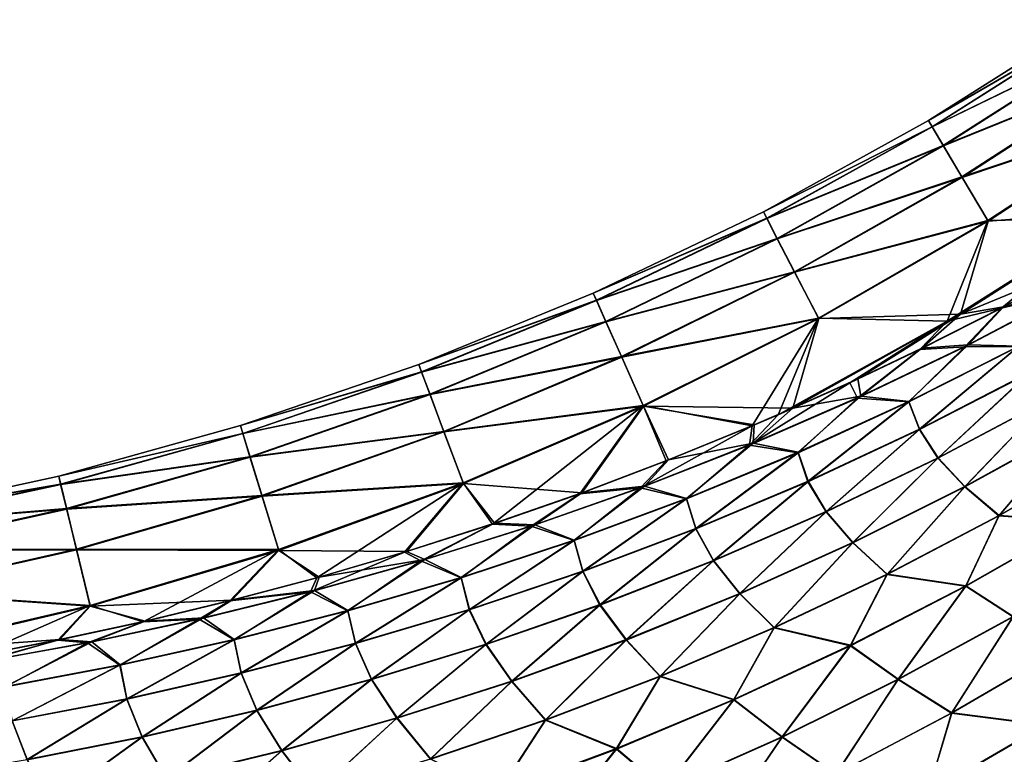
# Model space of a CAD drawing. Header units: metres. Extents: x -2 to 102, y -85 to 102.
# Tile 280 of 343: x 83.3 to 87.63, y 24.19 to 27.42. Entities that reach past the tile are written whole.
import ezdxf

# ---------------------------------------------------------------- set-up
doc = ezdxf.new("R2010")
doc.units = ezdxf.units.M
doc.layers.add('solid_21064300', color=7, linetype='CONTINUOUS')

msp = doc.modelspace()

# ---------------------------------------------------------------- linework, layer by layer
at = {"layer": 'solid_21064300'}
for points in [[(87.300644, 26.978794, 0.008248), (88.001701, 27.421711, 0.008235), (88.019112, 27.395941, -1.384849)], [(88.019531, 27.395325, 1.401287), (88.001701, 27.421711, 0.008235), (87.300644, 26.978794, 0.008248)], [(87.300644, 26.978794, 0.008248), (88.019112, 27.395941, -1.384849), (87.316963, 26.951263, -1.387113)], [(87.31736, 26.950603, 1.403577), (88.019531, 27.395325, 1.401287), (87.300644, 26.978794, 0.008248)], [(87.316963, 26.951263, -1.387113), (88.019112, 27.395941, -1.384849), (88.071762, 27.318249, -2.772959)], [(88.072594, 27.317022, 2.789312), (88.019531, 27.395325, 1.401287), (87.31736, 26.950603, 1.403577)], [(87.316963, 26.951263, -1.387113), (88.071762, 27.318249, -2.772959), (87.366348, 26.868258, -2.777296)], [(87.367126, 26.866947, 2.793672), (88.072594, 27.317022, 2.789312), (87.31736, 26.950603, 1.403577)], [(87.366348, 26.868258, -2.777296), (88.071762, 27.318249, -2.772959), (88.159195, 27.189241, -4.151854)], [(88.160431, 27.187414, 4.168074), (88.072594, 27.317022, 2.789312), (87.367126, 26.866947, 2.793672)], [(87.366348, 26.868258, -2.777296), (88.159195, 27.189241, -4.151854), (87.448349, 26.730444, -4.157886)], [(87.449509, 26.728491, 4.174123), (88.160431, 27.187414, 4.168074), (87.367126, 26.866947, 2.793672)], [(87.448349, 26.730444, -4.157886), (88.159195, 27.189241, -4.151854), (88.280731, 27.009794, -5.517809)], [(88.282364, 27.007378, 5.533857), (88.160431, 27.187414, 4.168074), (87.449509, 26.728491, 4.174123)], [(86.574921, 26.577555, 0.008263), (87.300644, 26.978794, 0.008248), (87.316963, 26.951263, -1.387113)], [(87.31736, 26.950603, 1.403577), (87.300644, 26.978794, 0.008248), (86.574921, 26.577555, 0.008263)], [(87.448349, 26.730444, -4.157886), (88.280731, 27.009794, -5.517809), (87.562317, 26.538773, -5.524994)], [(87.56385, 26.536192, 5.541052), (88.282364, 27.007378, 5.533857), (87.449509, 26.728491, 4.174123)], [(87.562317, 26.538773, -5.524994), (88.280731, 27.009794, -5.517809), (88.100685, 26.549746, -6.871056)], [(88.154373, 26.581547, 6.886357), (88.282364, 27.007378, 5.533857), (87.56385, 26.536192, 5.541052)], [(86.574921, 26.577555, 0.008263), (87.316963, 26.951263, -1.387113), (86.590012, 26.548296, -1.389503)], [(86.59037, 26.547596, 1.405995), (87.31736, 26.950603, 1.403577), (86.574921, 26.577555, 0.008263)], [(86.590012, 26.548296, -1.389503), (87.316963, 26.951263, -1.387113), (87.366348, 26.868258, -2.777296)], [(87.367126, 26.866947, 2.793672), (87.31736, 26.950603, 1.403577), (86.59037, 26.547596, 1.405995)], [(86.590012, 26.548296, -1.389503), (87.366348, 26.868258, -2.777296), (86.635658, 26.460072, -2.781924)], [(86.636375, 26.458679, 2.798325), (87.367126, 26.866947, 2.793672), (86.59037, 26.547596, 1.405995)], [(86.635658, 26.460072, -2.781924), (87.366348, 26.868258, -2.777296), (87.448349, 26.730444, -4.157886)], [(87.449509, 26.728491, 4.174123), (87.367126, 26.866947, 2.793672), (86.636375, 26.458679, 2.798325)], [(86.635658, 26.460072, -2.781924), (87.448349, 26.730444, -4.157886), (86.711479, 26.313597, -4.164433)], [(86.712547, 26.311522, 4.180691), (87.449509, 26.728491, 4.174123), (86.636375, 26.458679, 2.798325)], [(86.711479, 26.313597, -4.164433), (87.448349, 26.730444, -4.157886), (87.562317, 26.538773, -5.524994)], [(87.56385, 26.536192, 5.541052), (87.449509, 26.728491, 4.174123), (86.712547, 26.311522, 4.180691)], [(85.827019, 26.219362, 0.008278), (86.574921, 26.577555, 0.008263), (86.590012, 26.548296, -1.389503)], [(86.59037, 26.547596, 1.405995), (86.574921, 26.577555, 0.008263), (85.827019, 26.219362, 0.008278)], [(85.827019, 26.219362, 0.008278), (86.590012, 26.548296, -1.389503), (85.840714, 26.188423, -1.39202)], [(85.841034, 26.187683, 1.408541), (86.59037, 26.547596, 1.405995), (85.827019, 26.219362, 0.008278)], [(85.840714, 26.188423, -1.39202), (86.590012, 26.548296, -1.389503), (86.635658, 26.460072, -2.781924)], [(86.636375, 26.458679, 2.798325), (86.59037, 26.547596, 1.405995), (85.841034, 26.187683, 1.408541)], [(87.562317, 26.538773, -5.524994), (88.100685, 26.549746, -6.871056), (87.382927, 26.096704, -6.878961)], [(87.621872, 26.152948, -7.189045), (87.382927, 26.096704, -6.878961), (88.100685, 26.549746, -6.871056)], [(87.441612, 26.127285, 6.894146), (88.154373, 26.581547, 6.886357), (87.56385, 26.536192, 5.541052)], [(87.982384, 26.349211, 7.298514), (88.154373, 26.581547, 6.886357), (87.441612, 26.127285, 6.894146)], [(87.973282, 26.34271, -7.30041), (87.621872, 26.152948, -7.189045), (88.100685, 26.549746, -6.871056)], [(86.711479, 26.313597, -4.164433), (87.562317, 26.538773, -5.524994), (86.816849, 26.109886, -5.53299)], [(86.818268, 26.107143, 5.549062), (87.56385, 26.536192, 5.541052), (86.712547, 26.311522, 4.180691)], [(86.816849, 26.109886, -5.53299), (87.562317, 26.538773, -5.524994), (87.382927, 26.096704, -6.878961)], [(87.441612, 26.127285, 6.894146), (87.56385, 26.536192, 5.541052), (86.818268, 26.107143, 5.549062)], [(85.840714, 26.188423, -1.39202), (86.635658, 26.460072, -2.781924), (85.882164, 26.095123, -2.786851)], [(85.88282, 26.093651, 2.803278), (86.636375, 26.458679, 2.798325), (85.841034, 26.187683, 1.408541)], [(85.882164, 26.095123, -2.786851), (86.635658, 26.460072, -2.781924), (86.711479, 26.313597, -4.164433)], [(86.712547, 26.311522, 4.180691), (86.636375, 26.458679, 2.798325), (85.88282, 26.093651, 2.803278)], [(87.630981, 26.15905, 7.187279), (87.982384, 26.349211, 7.298514), (87.441612, 26.127285, 6.894146)], [(87.928001, 26.228716, -7.553057), (87.621872, 26.152948, -7.189045), (87.973282, 26.34271, -7.30041)], [(87.941505, 26.237848, 7.551857), (87.982384, 26.349211, 7.298514), (87.630981, 26.15905, 7.187279)], [(85.882164, 26.095123, -2.786851), (86.711479, 26.313597, -4.164433), (85.951027, 25.940207, -4.171518)], [(85.952003, 25.938013, 4.187799), (86.712547, 26.311522, 4.180691), (85.88282, 26.093651, 2.803278)], [(85.951027, 25.940207, -4.171518), (86.711479, 26.313597, -4.164433), (86.816849, 26.109886, -5.53299)], [(86.818268, 26.107143, 5.549062), (86.712547, 26.311522, 4.180691), (85.952003, 25.938013, 4.187799)], [(85.059479, 25.905437, 0.008293), (85.827019, 26.219362, 0.008278), (85.840714, 26.188423, -1.39202)], [(85.841034, 26.187683, 1.408541), (85.827019, 26.219362, 0.008278), (85.059479, 25.905437, 0.008293)], [(87.460907, 25.983467, -7.407488), (87.621872, 26.152948, -7.189045), (87.928001, 26.228716, -7.553057)], [(87.460907, 25.983467, -7.407488), (87.928001, 26.228716, -7.553057), (87.697716, 25.984877, -7.775111)], [(87.941505, 26.237848, 7.551857), (87.630981, 26.15905, 7.187279), (87.475143, 25.992271, 7.406569)], [(87.698151, 25.986811, 7.770177), (87.941505, 26.237848, 7.551857), (87.475143, 25.992271, 7.406569)], [(85.059479, 25.905437, 0.008293), (85.840714, 26.188423, -1.39202), (85.071625, 25.872885, -1.394665)], [(85.071915, 25.872107, 1.411217), (85.841034, 26.187683, 1.408541), (85.059479, 25.905437, 0.008293)], [(85.071625, 25.872885, -1.394665), (85.840714, 26.188423, -1.39202), (85.882164, 26.095123, -2.786851)], [(85.88282, 26.093651, 2.803278), (85.841034, 26.187683, 1.408541), (85.071915, 25.872107, 1.411217)], [(87.272545, 25.977406, 7.075686), (87.630981, 26.15905, 7.187279), (87.441612, 26.127285, 6.894146)], [(87.475143, 25.992271, 7.406569), (87.630981, 26.15905, 7.187279), (87.272545, 25.977406, 7.075686)], [(86.704216, 25.713449, 6.903239), (87.441612, 26.127285, 6.894146), (86.818268, 26.107143, 5.549062)], [(86.990685, 25.842817, 6.989762), (87.441612, 26.127285, 6.894146), (86.704216, 25.713449, 6.903239)], [(86.990685, 25.842817, 6.989762), (87.272545, 25.977406, 7.075686), (87.441612, 26.127285, 6.894146)], [(87.621872, 26.152948, -7.189045), (87.26342, 25.971685, -7.077298), (87.382927, 26.096704, -6.878961)], [(87.460907, 25.983467, -7.407488), (87.26342, 25.971685, -7.077298), (87.621872, 26.152948, -7.189045)], [(85.071625, 25.872885, -1.394665), (85.882164, 26.095123, -2.786851), (85.108406, 25.7747, -2.792083)], [(85.108986, 25.773149, 2.808541), (85.88282, 26.093651, 2.803278), (85.071915, 25.872107, 1.411217)], [(85.108406, 25.7747, -2.792083), (85.882164, 26.095123, -2.786851), (85.951027, 25.940207, -4.171518)], [(85.952003, 25.938013, 4.187799), (85.88282, 26.093651, 2.803278), (85.108986, 25.773149, 2.808541)], [(85.951027, 25.940207, -4.171518), (86.816849, 26.109886, -5.53299), (86.046745, 25.724743, -5.541846)], [(86.048035, 25.721842, 5.557936), (86.818268, 26.107143, 5.549062), (85.952003, 25.938013, 4.187799)], [(86.046745, 25.724743, -5.541846), (86.816849, 26.109886, -5.53299), (86.525711, 25.635389, -6.853884)], [(86.704216, 25.713449, 6.903239), (86.818268, 26.107143, 5.549062), (86.048035, 25.721842, 5.557936)], [(86.816849, 26.109886, -5.53299), (86.640228, 25.684431, -6.888116), (86.525711, 25.635389, -6.853884)], [(86.816849, 26.109886, -5.53299), (87.382927, 26.096704, -6.878961), (86.640228, 25.684431, -6.888116)], [(86.954567, 25.824919, -6.983055), (86.640228, 25.684431, -6.888116), (87.382927, 26.096704, -6.878961)], [(87.26342, 25.971685, -7.077298), (86.954567, 25.824919, -6.983055), (87.382927, 26.096704, -6.878961)], [(86.989349, 25.757915, -7.259981), (87.26342, 25.971685, -7.077298), (87.460907, 25.983467, -7.407488)], [(86.989349, 25.757915, -7.259981), (87.460907, 25.983467, -7.407488), (87.214668, 25.740921, -7.640092)], [(87.475143, 25.992271, 7.406569), (87.272545, 25.977406, 7.075686), (87.004295, 25.766336, 7.259378)], [(87.215172, 25.742832, 7.635228), (87.475143, 25.992271, 7.406569), (87.004295, 25.766336, 7.259378)], [(87.214668, 25.740921, -7.640092), (87.697716, 25.984877, -7.775111), (87.261246, 25.619135, -7.950775)], [(87.460907, 25.983467, -7.407488), (87.697716, 25.984877, -7.775111), (87.214668, 25.740921, -7.640092)], [(87.215172, 25.742832, 7.635228), (87.698151, 25.986811, 7.770177), (87.475143, 25.992271, 7.406569)], [(87.261719, 25.621059, 7.9462), (87.698151, 25.986811, 7.770177), (87.215172, 25.742832, 7.635228)], [(87.697716, 25.984877, -7.775111), (87.746826, 25.869318, -8.071084), (87.261246, 25.619135, -7.950775)], [(87.261719, 25.621059, 7.9462), (87.747238, 25.871244, 8.066459), (87.698151, 25.986811, 7.770177)], [(85.108406, 25.7747, -2.792083), (85.951027, 25.940207, -4.171518), (85.169533, 25.611647, -4.179165)], [(85.170403, 25.609337, 4.195473), (85.952003, 25.938013, 4.187799), (85.108986, 25.773149, 2.808541)], [(85.169533, 25.611647, -4.179165), (85.951027, 25.940207, -4.171518), (86.046745, 25.724743, -5.541846)], [(86.048035, 25.721842, 5.557936), (85.952003, 25.938013, 4.187799), (85.170403, 25.609337, 4.195473)], [(86.989349, 25.757915, -7.259981), (86.954567, 25.824919, -6.983055), (87.26342, 25.971685, -7.077298)], [(87.004295, 25.766336, 7.259378), (87.272545, 25.977406, 7.075686), (86.990685, 25.842817, 6.989762)], [(84.274925, 25.636854, 0.00831), (85.059479, 25.905437, 0.008293), (85.071625, 25.872885, -1.394665)], [(85.071915, 25.872107, 1.411217), (85.059479, 25.905437, 0.008293), (84.274925, 25.636854, 0.00831)], [(84.274925, 25.636854, 0.00831), (85.071625, 25.872885, -1.394665), (84.285362, 25.602768, -1.397438)], [(84.285606, 25.601952, 1.414024), (85.071915, 25.872107, 1.411217), (84.274925, 25.636854, 0.00831)], [(84.285362, 25.602768, -1.397438), (85.071625, 25.872885, -1.394665), (85.108406, 25.7747, -2.792083)], [(85.108986, 25.773149, 2.808541), (85.071915, 25.872107, 1.411217), (84.285606, 25.601952, 1.414024)], [(87.261246, 25.619135, -7.950775), (87.746826, 25.869318, -8.071084), (87.342636, 25.493496, -8.255803)], [(87.34304, 25.495392, 8.251512), (87.747238, 25.871244, 8.066459), (87.261719, 25.621059, 7.9462)], [(87.746826, 25.869318, -8.071084), (87.829659, 25.751707, -8.361595), (87.342636, 25.493496, -8.255803)], [(87.34304, 25.495392, 8.251512), (87.830002, 25.753578, 8.357272), (87.747238, 25.871244, 8.066459)], [(86.513947, 25.551537, -7.111319), (86.640228, 25.684431, -6.888116), (86.954567, 25.824919, -6.983055)], [(86.513947, 25.551537, -7.111319), (86.954567, 25.824919, -6.983055), (86.989349, 25.757915, -7.259981)], [(87.004295, 25.766336, 7.259378), (86.990685, 25.842817, 6.989762), (86.704216, 25.713449, 6.903239)], [(84.285362, 25.602768, -1.397438), (85.108406, 25.7747, -2.792083), (84.317009, 25.499941, -2.797628)], [(84.317505, 25.498318, 2.814118), (85.108986, 25.773149, 2.808541), (84.285606, 25.601952, 1.414024)], [(84.317009, 25.499941, -2.797628), (85.108406, 25.7747, -2.792083), (85.169533, 25.611647, -4.179165)], [(85.170403, 25.609337, 4.195473), (85.108986, 25.773149, 2.808541), (84.317505, 25.498318, 2.814118)], [(87.004295, 25.766336, 7.259378), (86.704216, 25.713449, 6.903239), (86.529579, 25.559526, 7.11105)], [(86.727859, 25.519705, 7.498729), (87.004295, 25.766336, 7.259378), (86.529579, 25.559526, 7.11105)], [(86.727859, 25.519705, 7.498729), (87.215172, 25.742832, 7.635228), (87.004295, 25.766336, 7.259378)], [(99.331474, 25.785217, 10.743917), (87.438583, 20.155844, 11.021306), (87.118431, 19.954443, 11.03123)], [(99.155106, 19.825977, 11.03756), (99.331474, 25.785217, 10.743917), (87.118431, 19.954443, 11.03123)], [(99.331474, 25.785217, 10.743917), (87.755661, 20.366642, 11.010919), (87.438583, 20.155844, 11.021306)], [(85.169533, 25.611647, -4.179165), (86.046745, 25.724743, -5.541846), (85.254517, 25.384823, -5.551614)], [(85.255661, 25.381767, 5.567726), (86.048035, 25.721842, 5.557936), (85.170403, 25.609337, 4.195473)], [(85.254517, 25.384823, -5.551614), (86.046745, 25.724743, -5.541846), (85.383072, 25.203661, -6.530105)], [(85.777245, 25.341932, 6.634811), (86.048035, 25.721842, 5.557936), (85.255661, 25.381767, 5.567726)], [(86.046745, 25.724743, -5.541846), (85.767769, 25.337587, -6.635609), (85.383072, 25.203661, -6.530105)], [(86.046745, 25.724743, -5.541846), (86.148102, 25.481369, -6.743053), (85.767769, 25.337587, -6.635609)], [(85.777245, 25.341932, 6.634811), (86.157494, 25.486053, 6.742044), (86.048035, 25.721842, 5.557936)], [(86.046745, 25.724743, -5.541846), (86.525711, 25.635389, -6.853884), (86.148102, 25.481369, -6.743053)], [(86.534996, 25.640409, 6.852656), (86.704216, 25.713449, 6.903239), (86.048035, 25.721842, 5.557936)], [(86.157494, 25.486053, 6.742044), (86.534996, 25.640409, 6.852656), (86.048035, 25.721842, 5.557936)], [(86.513947, 25.551537, -7.111319), (86.989349, 25.757915, -7.259981), (86.727303, 25.517843, -7.503489)], [(86.989349, 25.757915, -7.259981), (87.214668, 25.740921, -7.640092), (86.727303, 25.517843, -7.503489)], [(86.727303, 25.517843, -7.503489), (87.214668, 25.740921, -7.640092), (86.771172, 25.390348, -7.828873)], [(86.771706, 25.39225, 7.824382), (87.215172, 25.742832, 7.635228), (86.727859, 25.519705, 7.498729)], [(87.214668, 25.740921, -7.640092), (87.261246, 25.619135, -7.950775), (86.771172, 25.390348, -7.828873)], [(86.771706, 25.39225, 7.824382), (87.261719, 25.621059, 7.9462), (87.215172, 25.742832, 7.635228)], [(87.342636, 25.493496, -8.255803), (87.829659, 25.751707, -8.361595), (87.460793, 25.366999, -8.552673)], [(87.461098, 25.368828, 8.548666), (87.830002, 25.753578, 8.357272), (87.34304, 25.495392, 8.251512)], [(87.829659, 25.751707, -8.361595), (87.947968, 25.635015, -8.644248), (87.460793, 25.366999, -8.552673)], [(87.461098, 25.368828, 8.548666), (87.948227, 25.636793, 8.640229), (87.830002, 25.753578, 8.357272)], [(86.513947, 25.551537, -7.111319), (86.525711, 25.635389, -6.853884), (86.640228, 25.684431, -6.888116)], [(86.529579, 25.559526, 7.11105), (86.704216, 25.713449, 6.903239), (86.534996, 25.640409, 6.852656)], [(83.476036, 25.414526, 0.008327), (84.274925, 25.636854, 0.00831), (84.285362, 25.602768, -1.397438)], [(84.285606, 25.601952, 1.414024), (84.274925, 25.636854, 0.00831), (83.476036, 25.414526, 0.008327)], [(86.035202, 25.363777, -6.962341), (86.148102, 25.481369, -6.743053), (86.525711, 25.635389, -6.853884)], [(86.035202, 25.363777, -6.962341), (86.525711, 25.635389, -6.853884), (86.513947, 25.551537, -7.111319)], [(86.529579, 25.559526, 7.11105), (86.534996, 25.640409, 6.852656), (86.157494, 25.486053, 6.742044)], [(87.460793, 25.366999, -8.552673), (87.947968, 25.635015, -8.644248), (87.611084, 25.239744, -8.837814)], [(87.61129, 25.241465, 8.834097), (87.948227, 25.636793, 8.640229), (87.461098, 25.368828, 8.548666)], [(87.947968, 25.635015, -8.644248), (88.097229, 25.519136, -8.915644), (87.611084, 25.239744, -8.837814)], [(87.61129, 25.241465, 8.834097), (88.097397, 25.520779, 8.911932), (87.948227, 25.636793, 8.640229)], [(83.476036, 25.414526, 0.008327), (84.285362, 25.602768, -1.397438), (83.484604, 25.379005, -1.400341)], [(83.48481, 25.378157, 1.416961), (84.285606, 25.601952, 1.414024), (83.476036, 25.414526, 0.008327)], [(83.484604, 25.379005, -1.400341), (84.285362, 25.602768, -1.397438), (84.317009, 25.499941, -2.797628)], [(84.317505, 25.498318, 2.814118), (84.285606, 25.601952, 1.414024), (83.48481, 25.378157, 1.416961)], [(84.317009, 25.499941, -2.797628), (85.169533, 25.611647, -4.179165), (84.369614, 25.32914, -4.187396)], [(84.370361, 25.326719, 4.203735), (85.170403, 25.609337, 4.195473), (84.317505, 25.498318, 2.814118)], [(84.369614, 25.32914, -4.187396), (85.169533, 25.611647, -4.179165), (85.254517, 25.384823, -5.551614)], [(85.255661, 25.381767, 5.567726), (85.170403, 25.609337, 4.195473), (84.370361, 25.326719, 4.203735)], [(86.771172, 25.390348, -7.828873), (87.261246, 25.619135, -7.950775), (86.850792, 25.257086, -8.148401)], [(86.85125, 25.258984, 8.144171), (87.261719, 25.621059, 7.9462), (86.771706, 25.39225, 7.824382)], [(87.261246, 25.619135, -7.950775), (87.342636, 25.493496, -8.255803), (86.850792, 25.257086, -8.148401)], [(86.85125, 25.258984, 8.144171), (87.34304, 25.495392, 8.251512), (87.261719, 25.621059, 7.9462)], [(86.035202, 25.363777, -6.962341), (86.513947, 25.551537, -7.111319), (86.23632, 25.31509, -7.366107)], [(86.529579, 25.559526, 7.11105), (86.157494, 25.486053, 6.742044), (86.051498, 25.371286, 6.962432)], [(86.236916, 25.316874, 7.3615), (86.529579, 25.559526, 7.11105), (86.051498, 25.371286, 6.962432)], [(86.513947, 25.551537, -7.111319), (86.727303, 25.517843, -7.503489), (86.23632, 25.31509, -7.366107)], [(86.236916, 25.316874, 7.3615), (86.727859, 25.519705, 7.498729), (86.529579, 25.559526, 7.11105)], [(86.23632, 25.31509, -7.366107), (86.727303, 25.517843, -7.503489), (86.277397, 25.182465, -7.7061)], [(86.277969, 25.184313, 7.701735), (86.727859, 25.519705, 7.498729), (86.236916, 25.316874, 7.3615)], [(86.727303, 25.517843, -7.503489), (86.771172, 25.390348, -7.828873), (86.277397, 25.182465, -7.7061)], [(86.277969, 25.184313, 7.701735), (86.771706, 25.39225, 7.824382), (86.727859, 25.519705, 7.498729)], [(87.611084, 25.239744, -8.837814), (88.097229, 25.519136, -8.915644), (87.965874, 25.215633, -9.132115)], [(87.965973, 25.217176, 9.128702), (88.097397, 25.520779, 8.911932), (87.61129, 25.241465, 8.834097)], [(83.484604, 25.379005, -1.400341), (84.317009, 25.499941, -2.797628), (83.510651, 25.271835, -2.803493)], [(83.511055, 25.270144, 2.820018), (84.317505, 25.498318, 2.814118), (83.48481, 25.378157, 1.416961)], [(83.510651, 25.271835, -2.803493), (84.317009, 25.499941, -2.797628), (84.369614, 25.32914, -4.187396)], [(84.370361, 25.326719, 4.203735), (84.317505, 25.498318, 2.814118), (83.511055, 25.270144, 2.820018)], [(86.035202, 25.363777, -6.962341), (85.767769, 25.337587, -6.635609), (86.148102, 25.481369, -6.743053)], [(86.051498, 25.371286, 6.962432), (86.157494, 25.486053, 6.742044), (85.777245, 25.341932, 6.634811)], [(86.850792, 25.257086, -8.148401), (87.342636, 25.493496, -8.255803), (86.968323, 25.121042, -8.459473)], [(86.968674, 25.122898, 8.455507), (87.34304, 25.495392, 8.251512), (86.85125, 25.258984, 8.144171)], [(87.342636, 25.493496, -8.255803), (87.460793, 25.366999, -8.552673), (86.968323, 25.121042, -8.459473)], [(86.968674, 25.122898, 8.455507), (87.461098, 25.368828, 8.548666), (87.34304, 25.495392, 8.251512)], [(82.665527, 25.23921, 0.008345), (83.476036, 25.414526, 0.008327), (83.484604, 25.379005, -1.400341)], [(83.48481, 25.378157, 1.416961), (83.476036, 25.414526, 0.008327), (82.665527, 25.23921, 0.008345)], [(82.665527, 25.23921, 0.008345), (83.484604, 25.379005, -1.400341), (82.672089, 25.202377, -1.403374)], [(82.672241, 25.201496, 1.42003), (83.48481, 25.378157, 1.416961), (82.665527, 25.23921, 0.008345)], [(82.672089, 25.202377, -1.403374), (83.484604, 25.379005, -1.400341), (83.510651, 25.271835, -2.803493)], [(83.511055, 25.270144, 2.820018), (83.48481, 25.378157, 1.416961), (82.672241, 25.201496, 1.42003)], [(84.369614, 25.32914, -4.187396), (85.254517, 25.384823, -5.551614), (84.442787, 25.091459, -5.562343)], [(84.443771, 25.088257, 5.578483), (85.255661, 25.381767, 5.567726), (84.370361, 25.326719, 4.203735)], [(84.442787, 25.091459, -5.562343), (85.254517, 25.384823, -5.551614), (84.611687, 24.967798, -6.331552)], [(85.005989, 25.083868, 6.427497), (85.255661, 25.381767, 5.567726), (84.443771, 25.088257, 5.578483)], [(85.254517, 25.384823, -5.551614), (84.996361, 25.080198, -6.427873), (84.611687, 24.967798, -6.331552)], [(85.254517, 25.384823, -5.551614), (85.383072, 25.203661, -6.530105), (84.996361, 25.080198, -6.427873)], [(85.005989, 25.083868, 6.427497), (85.392632, 25.20767, 6.529521), (85.255661, 25.381767, 5.567726)], [(85.392632, 25.20767, 6.529521), (85.777245, 25.341932, 6.634811), (85.255661, 25.381767, 5.567726)], [(86.277397, 25.182465, -7.7061), (86.771172, 25.390348, -7.828873), (86.355011, 25.042049, -8.040028)], [(86.355507, 25.043921, 8.035896), (86.771706, 25.39225, 7.824382), (86.277969, 25.184313, 7.701735)], [(86.771172, 25.390348, -7.828873), (86.850792, 25.257086, -8.148401), (86.355011, 25.042049, -8.040028)], [(86.355507, 25.043921, 8.035896), (86.85125, 25.258984, 8.144171), (86.771706, 25.39225, 7.824382)], [(85.553543, 25.194042, -6.814059), (85.383072, 25.203661, -6.530105), (85.767769, 25.337587, -6.635609)], [(85.570488, 25.201036, 6.814499), (85.777245, 25.341932, 6.634811), (85.392632, 25.20767, 6.529521)], [(85.553543, 25.194042, -6.814059), (85.767769, 25.337587, -6.635609), (86.035202, 25.363777, -6.962341)], [(85.553543, 25.194042, -6.814059), (86.035202, 25.363777, -6.962341), (85.742355, 25.132093, -7.22881)], [(86.051498, 25.371286, 6.962432), (85.777245, 25.341932, 6.634811), (85.570488, 25.201036, 6.814499)], [(85.742973, 25.133781, 7.224392), (86.051498, 25.371286, 6.962432), (85.570488, 25.201036, 6.814499)], [(86.035202, 25.363777, -6.962341), (86.23632, 25.31509, -7.366107), (85.742355, 25.132093, -7.22881)], [(85.742973, 25.133781, 7.224392), (86.236916, 25.316874, 7.3615), (86.051498, 25.371286, 6.962432)], [(86.968323, 25.121042, -8.459473), (87.460793, 25.366999, -8.552673), (87.119034, 24.982523, -8.758355)], [(87.119278, 24.984301, 8.754662), (87.461098, 25.368828, 8.548666), (86.968674, 25.122898, 8.455507)], [(87.460793, 25.366999, -8.552673), (87.611084, 25.239744, -8.837814), (87.119034, 24.982523, -8.758355)], [(87.119278, 24.984301, 8.754662), (87.61129, 25.241465, 8.834097), (87.461098, 25.368828, 8.548666)], [(83.510651, 25.271835, -2.803493), (84.369614, 25.32914, -4.187396), (83.55397, 25.093756, -4.196234)], [(83.554581, 25.091232, 4.212607), (84.370361, 25.326719, 4.203735), (83.511055, 25.270144, 2.820018)], [(83.55397, 25.093756, -4.196234), (84.369614, 25.32914, -4.187396), (84.442787, 25.091459, -5.562343)], [(84.443771, 25.088257, 5.578483), (84.370361, 25.326719, 4.203735), (83.554581, 25.091232, 4.212607)], [(85.742355, 25.132093, -7.22881), (86.23632, 25.31509, -7.366107), (85.78067, 24.994965, -7.583223)], [(85.781273, 24.996737, 7.579019), (86.236916, 25.316874, 7.3615), (85.742973, 25.133781, 7.224392)], [(86.23632, 25.31509, -7.366107), (86.277397, 25.182465, -7.7061), (85.78067, 24.994965, -7.583223)], [(85.781273, 24.996737, 7.579019), (86.277969, 25.184313, 7.701735), (86.236916, 25.316874, 7.3615)], [(82.672089, 25.202377, -1.403374), (83.510651, 25.271835, -2.803493), (82.69207, 25.091213, -2.809685)], [(82.69239, 25.089457, 2.826248), (83.511055, 25.270144, 2.820018), (82.672241, 25.201496, 1.42003)], [(82.69207, 25.091213, -2.809685), (83.510651, 25.271835, -2.803493), (83.55397, 25.093756, -4.196234)], [(83.554581, 25.091232, 4.212607), (83.511055, 25.270144, 2.820018), (82.69239, 25.089457, 2.826248)], [(86.355011, 25.042049, -8.040028), (86.850792, 25.257086, -8.148401), (86.471489, 24.896805, -8.365195)], [(86.471878, 24.898666, 8.361302), (86.85125, 25.258984, 8.144171), (86.355507, 25.043921, 8.035896)], [(86.850792, 25.257086, -8.148401), (86.968323, 25.121042, -8.459473), (86.471489, 24.896805, -8.365195)], [(86.471878, 24.898666, 8.361302), (86.968674, 25.122898, 8.455507), (86.85125, 25.258984, 8.144171)], [(85.06929, 25.041647, -6.667796), (84.996361, 25.080198, -6.427873), (85.383072, 25.203661, -6.530105)], [(85.086853, 25.048098, 6.668577), (85.392632, 25.20767, 6.529521), (85.005989, 25.083868, 6.427497)], [(85.06929, 25.041647, -6.667796), (85.383072, 25.203661, -6.530105), (85.553543, 25.194042, -6.814059)], [(85.570488, 25.201036, 6.814499), (85.392632, 25.20767, 6.529521), (85.086853, 25.048098, 6.668577)], [(87.119034, 24.982523, -8.758355), (87.611084, 25.239744, -8.837814), (87.465004, 24.930834, -9.064662)], [(87.465126, 24.932467, 9.061248), (87.61129, 25.241465, 8.834097), (87.119278, 24.984301, 8.754662)], [(87.611084, 25.239744, -8.837814), (87.965874, 25.215633, -9.132115), (87.465004, 24.930834, -9.064662)], [(87.465004, 24.930834, -9.064662), (87.965874, 25.215633, -9.132115), (87.67334, 24.796637, -9.327329)], [(87.465126, 24.932467, 9.061248), (87.965973, 25.217176, 9.128702), (87.61129, 25.241465, 8.834097)], [(87.673347, 24.798107, 9.32421), (87.965973, 25.217176, 9.128702), (87.465126, 24.932467, 9.061248)], [(85.06929, 25.041647, -6.667796), (85.553543, 25.194042, -6.814059), (85.245895, 24.968155, -7.092769)], [(85.246521, 24.96973, 7.088581), (85.570488, 25.201036, 6.814499), (85.086853, 25.048098, 6.668577)], [(85.553543, 25.194042, -6.814059), (85.742355, 25.132093, -7.22881), (85.245895, 24.968155, -7.092769)], [(85.246521, 24.96973, 7.088581), (85.742973, 25.133781, 7.224392), (85.570488, 25.201036, 6.814499)], [(85.78067, 24.994965, -7.583223), (86.277397, 25.182465, -7.7061), (85.856117, 24.847935, -7.931349)], [(85.856644, 24.849758, 7.927351), (86.277969, 25.184313, 7.701735), (85.781273, 24.996737, 7.579019)], [(86.277397, 25.182465, -7.7061), (86.355011, 25.042049, -8.040028), (85.856117, 24.847935, -7.931349)], [(85.856644, 24.849758, 7.927351), (86.355507, 25.043921, 8.035896), (86.277969, 25.184313, 7.701735)], [(85.245895, 24.968155, -7.092769), (85.742355, 25.132093, -7.22881), (85.281609, 24.827175, -7.46128)], [(85.282227, 24.828856, 7.457273), (85.742973, 25.133781, 7.224392), (85.246521, 24.96973, 7.088581)], [(85.742355, 25.132093, -7.22881), (85.78067, 24.994965, -7.583223), (85.281609, 24.827175, -7.46128)], [(85.282227, 24.828856, 7.457273), (85.781273, 24.996737, 7.579019), (85.742973, 25.133781, 7.224392)], [(86.471489, 24.896805, -8.365195), (86.968323, 25.121042, -8.459473), (86.622055, 24.74724, -8.677727)], [(86.622314, 24.749052, 8.674081), (86.968674, 25.122898, 8.455507), (86.471878, 24.898666, 8.361302)], [(86.968323, 25.121042, -8.459473), (87.119034, 24.982523, -8.758355), (86.622055, 24.74724, -8.677727)], [(86.622314, 24.749052, 8.674081), (87.119278, 24.984301, 8.754662), (86.968674, 25.122898, 8.455507)], [(82.69207, 25.091213, -2.809685), (83.55397, 25.093756, -4.196234), (82.725357, 24.906414, -4.205702)], [(82.72583, 24.903793, 4.222115), (83.554581, 25.091232, 4.212607), (82.69239, 25.089457, 2.826248)], [(82.725357, 24.906414, -4.205702), (83.55397, 25.093756, -4.196234), (83.614258, 24.845839, -5.574083)], [(83.615067, 24.842499, 5.590257), (83.554581, 25.091232, 4.212607), (82.72583, 24.903793, 4.222115)], [(83.55397, 25.093756, -4.196234), (84.442787, 25.091459, -5.562343), (83.614258, 24.845839, -5.574083)], [(83.615067, 24.842499, 5.590257), (84.443771, 25.088257, 5.578483), (83.554581, 25.091232, 4.212607)], [(83.614258, 24.845839, -5.574083), (84.442787, 25.091459, -5.562343), (83.847366, 24.774439, -6.155762)], [(84.238113, 24.868916, 6.240865), (84.443771, 25.088257, 5.578483), (83.615067, 24.842499, 5.590257)], [(84.442787, 25.091459, -5.562343), (84.228546, 24.86594, -6.24091), (83.847366, 24.774439, -6.155762)], [(84.442787, 25.091459, -5.562343), (84.611687, 24.967798, -6.331552), (84.228546, 24.86594, -6.24091)], [(84.238113, 24.868916, 6.240865), (84.6213, 24.971117, 6.331354), (84.443771, 25.088257, 5.578483)], [(84.6213, 24.971117, 6.331354), (85.005989, 25.083868, 6.427497), (84.443771, 25.088257, 5.578483)], [(84.582649, 24.905914, -6.525034), (84.611687, 24.967798, -6.331552), (84.996361, 25.080198, -6.427873)], [(84.582649, 24.905914, -6.525034), (84.996361, 25.080198, -6.427873), (85.06929, 25.041647, -6.667796)], [(85.086853, 25.048098, 6.668577), (85.005989, 25.083868, 6.427497), (84.6213, 24.971117, 6.331354)], [(84.582649, 24.905914, -6.525034), (85.06929, 25.041647, -6.667796), (84.74733, 24.822504, -6.959394)], [(85.086853, 25.048098, 6.668577), (84.6213, 24.971117, 6.331354), (84.600822, 24.911795, 6.526138)], [(84.74794, 24.823948, 6.955474), (85.086853, 25.048098, 6.668577), (84.600822, 24.911795, 6.526138)], [(85.06929, 25.041647, -6.667796), (85.245895, 24.968155, -7.092769), (84.74733, 24.822504, -6.959394)], [(84.74794, 24.823948, 6.955474), (85.246521, 24.96973, 7.088581), (85.086853, 25.048098, 6.668577)], [(85.856117, 24.847935, -7.931349), (86.355011, 25.042049, -8.040028), (85.971207, 24.693918, -8.270416)], [(85.971619, 24.695757, 8.266629), (86.355507, 25.043921, 8.035896), (85.856644, 24.849758, 7.927351)], [(86.355011, 25.042049, -8.040028), (86.471489, 24.896805, -8.365195), (85.971207, 24.693918, -8.270416)], [(85.971619, 24.695757, 8.266629), (86.471878, 24.898666, 8.361302), (86.355507, 25.043921, 8.035896)], [(85.281609, 24.827175, -7.46128), (85.78067, 24.994965, -7.583223), (85.354843, 24.674131, -7.823264)], [(85.355385, 24.675884, 7.819429), (85.781273, 24.996737, 7.579019), (85.282227, 24.828856, 7.457273)], [(85.78067, 24.994965, -7.583223), (85.856117, 24.847935, -7.931349), (85.354843, 24.674131, -7.823264)], [(85.355385, 24.675884, 7.819429), (85.856644, 24.849758, 7.927351), (85.781273, 24.996737, 7.579019)], [(84.582649, 24.905914, -6.525034), (84.228546, 24.86594, -6.24091), (84.611687, 24.967798, -6.331552)], [(84.600822, 24.911795, 6.526138), (84.6213, 24.971117, 6.331354), (84.238113, 24.868916, 6.240865)], [(84.74733, 24.822504, -6.959394), (85.245895, 24.968155, -7.092769), (84.780701, 24.678318, -7.341533)], [(84.781311, 24.679884, 7.337757), (85.246521, 24.96973, 7.088581), (84.74794, 24.823948, 6.955474)], [(85.245895, 24.968155, -7.092769), (85.281609, 24.827175, -7.46128), (84.780701, 24.678318, -7.341533)], [(84.781311, 24.679884, 7.337757), (85.282227, 24.828856, 7.457273), (85.246521, 24.96973, 7.088581)], [(86.622055, 24.74724, -8.677727), (87.119034, 24.982523, -8.758355), (86.957855, 24.669249, -8.995759)], [(86.957993, 24.670956, 8.992364), (87.119278, 24.984301, 8.754662), (86.622314, 24.749052, 8.674081)], [(87.119034, 24.982523, -8.758355), (87.465004, 24.930834, -9.064662), (86.957855, 24.669249, -8.995759)], [(86.957993, 24.670956, 8.992364), (87.465126, 24.932467, 9.061248), (87.119278, 24.984301, 8.754662)], [(82.725357, 24.906414, -4.205702), (83.614258, 24.845839, -5.574083), (82.771706, 24.648998, -5.586886)], [(82.772339, 24.645529, 5.603099), (83.615067, 24.842499, 5.590257), (82.72583, 24.903793, 4.222115)], [(84.093819, 24.786272, -6.38715), (84.228546, 24.86594, -6.24091), (84.582649, 24.905914, -6.525034)], [(84.093819, 24.786272, -6.38715), (84.582649, 24.905914, -6.525034), (84.246979, 24.694435, -6.830059)], [(84.600822, 24.911795, 6.526138), (84.238113, 24.868916, 6.240865), (84.112572, 24.791559, 6.388544)], [(84.247559, 24.695738, 6.826441), (84.600822, 24.911795, 6.526138), (84.112572, 24.791559, 6.388544)], [(84.582649, 24.905914, -6.525034), (84.74733, 24.822504, -6.959394), (84.246979, 24.694435, -6.830059)], [(84.247559, 24.695738, 6.826441), (84.74794, 24.823948, 6.955474), (84.600822, 24.911795, 6.526138)], [(86.121376, 24.535431, 8.592854), (86.471878, 24.898666, 8.361302), (85.971619, 24.695757, 8.266629)], [(86.121376, 24.535431, 8.592854), (86.622314, 24.749052, 8.674081), (86.471878, 24.898666, 8.361302)], [(86.957855, 24.669249, -8.995759), (87.465004, 24.930834, -9.064662), (87.168266, 24.520525, -9.271195)], [(87.168274, 24.522097, 9.26808), (87.465126, 24.932467, 9.061248), (86.957993, 24.670956, 8.992364)], [(87.465004, 24.930834, -9.064662), (87.67334, 24.796637, -9.327329), (87.168266, 24.520525, -9.271195)], [(87.168274, 24.522097, 9.26808), (87.673347, 24.798107, 9.32421), (87.465126, 24.932467, 9.061248)], [(83.856819, 24.777069, 6.155844), (84.238113, 24.868916, 6.240865), (83.615067, 24.842499, 5.590257)], [(84.093819, 24.786272, -6.38715), (83.847366, 24.774439, -6.155762), (84.228546, 24.86594, -6.24091)], [(84.112572, 24.791559, 6.388544), (84.238113, 24.868916, 6.240865), (83.856819, 24.777069, 6.155844)], [(85.971207, 24.693918, -8.270416), (86.471489, 24.896805, -8.365195), (86.121094, 24.533611, -8.596418)], [(86.471489, 24.896805, -8.365195), (86.622055, 24.74724, -8.677727), (86.121094, 24.533611, -8.596418)], [(82.771706, 24.648998, -5.586886), (83.614258, 24.845839, -5.574083), (83.105347, 24.622717, -6.00885)], [(83.481514, 24.695795, 6.078238), (83.615067, 24.842499, 5.590257), (82.772339, 24.645529, 5.603099)], [(83.614258, 24.845839, -5.574083), (83.472374, 24.693529, -6.078074), (83.105347, 24.622717, -6.00885)], [(83.614258, 24.845839, -5.574083), (83.847366, 24.774439, -6.155762), (83.472374, 24.693529, -6.078074)], [(83.481514, 24.695795, 6.078238), (83.856819, 24.777069, 6.155844), (83.615067, 24.842499, 5.590257)], [(84.246979, 24.694435, -6.830059), (84.74733, 24.822504, -6.959394), (84.278381, 24.547659, -7.225227)], [(84.278961, 24.549097, 7.221716), (84.74794, 24.823948, 6.955474), (84.247559, 24.695738, 6.826441)], [(84.74733, 24.822504, -6.959394), (84.780701, 24.678318, -7.341533), (84.278381, 24.547659, -7.225227)], [(84.278961, 24.549097, 7.221716), (84.781311, 24.679884, 7.337757), (84.74794, 24.823948, 6.955474)], [(84.780701, 24.678318, -7.341533), (85.281609, 24.827175, -7.46128), (84.851784, 24.519876, -7.716879)], [(84.852325, 24.52154, 7.71324), (85.282227, 24.828856, 7.457273), (84.781311, 24.679884, 7.337757)], [(85.281609, 24.827175, -7.46128), (85.354843, 24.674131, -7.823264), (84.851784, 24.519876, -7.716879)], [(84.852325, 24.52154, 7.71324), (85.355385, 24.675884, 7.819429), (85.282227, 24.828856, 7.457273)], [(85.354843, 24.674131, -7.823264), (85.856117, 24.847935, -7.931349), (85.4683, 24.511858, -8.175886)], [(85.468727, 24.513657, 8.17223), (85.856644, 24.849758, 7.927351), (85.355385, 24.675884, 7.819429)], [(85.856117, 24.847935, -7.931349), (85.971207, 24.693918, -8.270416), (85.4683, 24.511858, -8.175886)], [(85.468727, 24.513657, 8.17223), (85.971619, 24.695757, 8.266629), (85.856644, 24.849758, 7.927351)], [(83.602905, 24.682169, -6.25564), (83.472374, 24.693529, -6.078074), (83.847366, 24.774439, -6.155762)], [(83.622238, 24.68685, 6.257272), (83.856819, 24.777069, 6.155844), (83.481514, 24.695795, 6.078238)], [(83.602905, 24.682169, -6.25564), (83.847366, 24.774439, -6.155762), (84.093819, 24.786272, -6.38715)], [(83.602905, 24.682169, -6.25564), (84.093819, 24.786272, -6.38715), (83.74514, 24.583317, -6.706151)], [(84.112572, 24.791559, 6.388544), (83.856819, 24.777069, 6.155844), (83.622238, 24.68685, 6.257272)], [(83.745674, 24.584473, 6.702856), (84.112572, 24.791559, 6.388544), (83.622238, 24.68685, 6.257272)], [(84.093819, 24.786272, -6.38715), (84.246979, 24.694435, -6.830059), (83.74514, 24.583317, -6.706151)], [(83.745674, 24.584473, 6.702856), (84.247559, 24.695738, 6.826441), (84.112572, 24.791559, 6.388544)], [(87.168266, 24.520525, -9.271195), (87.67334, 24.796637, -9.327329), (87.402229, 24.372553, -9.526467)], [(87.403671, 24.373371, 9.524909), (87.673347, 24.798107, 9.32421), (87.168274, 24.522097, 9.26808)], [(87.67334, 24.796637, -9.327329), (87.904243, 24.664316, -9.570662), (87.402229, 24.372553, -9.526467)], [(87.403671, 24.373371, 9.524909), (87.905655, 24.665136, 9.569013), (87.673347, 24.798107, 9.32421)], [(86.121094, 24.533611, -8.596418), (86.622055, 24.74724, -8.677727), (86.44548, 24.430681, -8.925849)], [(86.445618, 24.432436, 8.922501), (86.622314, 24.749052, 8.674081), (86.121376, 24.535431, 8.592854)], [(86.622055, 24.74724, -8.677727), (86.957855, 24.669249, -8.995759), (86.44548, 24.430681, -8.925849)], [(86.445618, 24.432436, 8.922501), (86.957993, 24.670956, 8.992364), (86.622314, 24.749052, 8.674081)], [(83.113907, 24.624598, 6.009031), (83.481514, 24.695795, 6.078238), (82.772339, 24.645529, 5.603099)], [(83.10997, 24.593073, -6.132242), (83.105347, 24.622717, -6.00885), (83.472374, 24.693529, -6.078074)], [(83.10997, 24.593073, -6.132242), (83.472374, 24.693529, -6.078074), (83.602905, 24.682169, -6.25564)], [(83.10997, 24.593073, -6.132242), (83.602905, 24.682169, -6.25564), (83.242043, 24.488499, -6.589266)], [(83.129875, 24.597134, 6.13404), (83.481514, 24.695795, 6.078238), (83.113907, 24.624598, 6.009031)], [(83.622238, 24.68685, 6.257272), (83.481514, 24.695795, 6.078238), (83.129875, 24.597134, 6.13404)], [(83.242508, 24.489506, 6.586316), (83.622238, 24.68685, 6.257272), (83.129875, 24.597134, 6.13404)], [(83.602905, 24.682169, -6.25564), (83.74514, 24.583317, -6.706151), (83.242043, 24.488499, -6.589266)], [(83.242508, 24.489506, 6.586316), (83.745674, 24.584473, 6.702856), (83.622238, 24.68685, 6.257272)], [(83.74514, 24.583317, -6.706151), (84.246979, 24.694435, -6.830059), (83.775078, 24.434538, -7.113607)], [(83.77562, 24.435841, 7.11038), (84.247559, 24.695738, 6.826441), (83.745674, 24.584473, 6.702856)], [(84.246979, 24.694435, -6.830059), (84.278381, 24.547659, -7.225227), (83.775078, 24.434538, -7.113607)], [(83.77562, 24.435841, 7.11038), (84.278961, 24.549097, 7.221716), (84.247559, 24.695738, 6.826441)], [(85.4683, 24.511858, -8.175886), (85.971207, 24.693918, -8.270416), (85.617058, 24.341232, -8.515039)], [(85.617355, 24.343042, 8.511573), (85.971619, 24.695757, 8.266629), (85.468727, 24.513657, 8.17223)], [(85.971207, 24.693918, -8.270416), (86.121094, 24.533611, -8.596418), (85.617058, 24.341232, -8.515039)], [(85.617355, 24.343042, 8.511573), (86.121376, 24.535431, 8.592854), (85.971619, 24.695757, 8.266629)], [(84.278381, 24.547659, -7.225227), (84.780701, 24.678318, -7.341533), (84.347473, 24.384428, -7.613317)], [(84.347984, 24.385981, 7.609906), (84.781311, 24.679884, 7.337757), (84.278961, 24.549097, 7.221716)], [(84.780701, 24.678318, -7.341533), (84.851784, 24.519876, -7.716879), (84.347473, 24.384428, -7.613317)], [(84.347984, 24.385981, 7.609906), (84.852325, 24.52154, 7.71324), (84.781311, 24.679884, 7.337757)], [(84.851784, 24.519876, -7.716879), (85.354843, 24.674131, -7.823264), (84.963448, 24.349924, -8.082553)], [(84.963875, 24.351658, 8.079058), (85.355385, 24.675884, 7.819429), (84.852325, 24.52154, 7.71324)], [(85.354843, 24.674131, -7.823264), (85.4683, 24.511858, -8.175886), (84.963448, 24.349924, -8.082553)], [(84.963875, 24.351658, 8.079058), (85.468727, 24.513657, 8.17223), (85.355385, 24.675884, 7.819429)], [(86.44548, 24.430681, -8.925849), (86.957855, 24.669249, -8.995759), (86.657097, 24.267435, -9.213952)], [(86.657097, 24.269085, 9.210859), (86.957993, 24.670956, 8.992364), (86.445618, 24.432436, 8.922501)], [(86.657097, 24.269085, 9.210859), (87.168274, 24.522097, 9.26808), (86.957993, 24.670956, 8.992364)], [(86.957855, 24.669249, -8.995759), (87.168266, 24.520525, -9.271195), (86.657097, 24.267435, -9.213952)], [(87.402229, 24.372553, -9.526467), (87.904243, 24.664316, -9.570662), (87.814903, 24.319689, -9.77234)], [(87.814751, 24.320841, 9.769819), (87.905655, 24.665136, 9.569013), (87.403671, 24.373371, 9.524909)], [(83.242043, 24.488499, -6.589266), (83.74514, 24.583317, -6.706151), (83.271156, 24.338259, -7.008092)], [(83.271637, 24.33942, 7.00517), (83.745674, 24.584473, 6.702856), (83.242508, 24.489506, 6.586316)], [(83.74514, 24.583317, -6.706151), (83.775078, 24.434538, -7.113607), (83.271156, 24.338259, -7.008092)], [(83.271637, 24.33942, 7.00517), (83.77562, 24.435841, 7.11038), (83.745674, 24.584473, 6.702856)], [(83.775078, 24.434538, -7.113607), (84.278381, 24.547659, -7.225227), (83.842453, 24.267124, -7.513674)], [(83.842926, 24.26856, 7.510507), (84.278961, 24.549097, 7.221716), (83.77562, 24.435841, 7.11038)], [(84.278381, 24.547659, -7.225227), (84.347473, 24.384428, -7.613317), (83.842453, 24.267124, -7.513674)], [(83.842926, 24.26856, 7.510507), (84.347984, 24.385981, 7.609906), (84.278961, 24.549097, 7.221716)], [(84.347473, 24.384428, -7.613317), (84.851784, 24.519876, -7.716879), (84.457268, 24.207378, -7.991421)], [(84.457672, 24.209028, 7.988115), (84.852325, 24.52154, 7.71324), (84.347984, 24.385981, 7.609906)], [(84.851784, 24.519876, -7.716879), (84.963448, 24.349924, -8.082553), (84.457268, 24.207378, -7.991421)], [(84.457672, 24.209028, 7.988115), (84.963875, 24.351658, 8.079058), (84.852325, 24.52154, 7.71324)], [(84.963448, 24.349924, -8.082553), (85.4683, 24.511858, -8.175886), (85.110725, 24.169491, -8.434382)], [(85.111015, 24.171268, 8.431044), (85.468727, 24.513657, 8.17223), (84.963875, 24.351658, 8.079058)], [(85.4683, 24.511858, -8.175886), (85.617058, 24.341232, -8.515039), (85.110725, 24.169491, -8.434382)], [(85.111015, 24.171268, 8.431044), (85.617355, 24.343042, 8.511573), (85.468727, 24.513657, 8.17223)], [(85.617058, 24.341232, -8.515039), (86.121094, 24.533611, -8.596418), (85.928925, 24.21489, -8.855407)], [(85.92907, 24.216671, 8.852127), (86.121376, 24.535431, 8.592854), (85.617355, 24.343042, 8.511573)], [(86.121094, 24.533611, -8.596418), (86.44548, 24.430681, -8.925849), (85.928925, 24.21489, -8.855407)], [(85.92907, 24.216671, 8.852127), (86.445618, 24.432436, 8.922501), (86.121376, 24.535431, 8.592854)], [(86.894615, 24.104467, 9.479641), (87.168274, 24.522097, 9.26808), (86.657097, 24.269085, 9.210859)], [(86.657097, 24.267435, -9.213952), (87.168266, 24.520525, -9.271195), (86.893143, 24.103672, -9.481088)], [(87.168266, 24.520525, -9.271195), (87.402229, 24.372553, -9.526467), (86.893143, 24.103672, -9.481088)], [(86.894615, 24.104467, 9.479641), (87.403671, 24.373371, 9.524909), (87.168274, 24.522097, 9.26808)], [(83.271156, 24.338259, -7.008092), (83.775078, 24.434538, -7.113607), (83.337212, 24.167259, -7.419191)], [(83.337624, 24.168566, 7.41629), (83.77562, 24.435841, 7.11038), (83.271637, 24.33942, 7.00517)], [(83.775078, 24.434538, -7.113607), (83.842453, 24.267124, -7.513674), (83.337212, 24.167259, -7.419191)], [(83.337624, 24.168566, 7.41629), (83.842926, 24.26856, 7.510507), (83.77562, 24.435841, 7.11038)], [(85.928925, 24.21489, -8.855407), (86.44548, 24.430681, -8.925849), (86.1409, 24.037249, -9.155976)], [(86.1409, 24.03896, 9.152931), (86.445618, 24.432436, 8.922501), (85.92907, 24.216671, 8.852127)], [(86.1409, 24.03896, 9.152931), (86.657097, 24.269085, 9.210859), (86.445618, 24.432436, 8.922501)], [(86.44548, 24.430681, -8.925849), (86.657097, 24.267435, -9.213952), (86.1409, 24.037249, -9.155976)], [(83.842453, 24.267124, -7.513674), (84.347473, 24.384428, -7.613317), (83.950409, 24.083586, -7.903437)], [(83.950783, 24.08514, 7.900337), (84.347984, 24.385981, 7.609906), (83.842926, 24.26856, 7.510507)], [(84.347473, 24.384428, -7.613317), (84.457268, 24.207378, -7.991421), (83.950409, 24.083586, -7.903437)], [(83.950783, 24.08514, 7.900337), (84.457672, 24.209028, 7.988115), (84.347984, 24.385981, 7.609906)], [(83.271156, 24.338259, -7.008092), (83.337212, 24.167259, -7.419191), (82.832169, 24.084036, -7.33136)], [(82.832504, 24.085211, 7.328732), (83.337624, 24.168566, 7.41629), (83.271637, 24.33942, 7.00517)], [(84.457268, 24.207378, -7.991421), (84.963448, 24.349924, -8.082553), (84.602768, 24.017687, -8.355328)], [(84.603035, 24.019407, 8.352143), (84.963875, 24.351658, 8.079058), (84.457672, 24.209028, 7.988115)], [(84.963448, 24.349924, -8.082553), (85.110725, 24.169491, -8.434382), (84.602768, 24.017687, -8.355328)], [(84.603035, 24.019407, 8.352143), (85.111015, 24.171268, 8.431044), (84.963875, 24.351658, 8.079058)], [(85.110725, 24.169491, -8.434382), (85.617058, 24.341232, -8.515039), (85.409157, 24.021404, -8.785089)], [(85.409294, 24.023193, 8.781903), (85.617355, 24.343042, 8.511573), (85.111015, 24.171268, 8.431044)], [(85.617058, 24.341232, -8.515039), (85.928925, 24.21489, -8.855407), (85.409157, 24.021404, -8.785089)], [(85.409294, 24.023193, 8.781903), (85.92907, 24.216671, 8.852127), (85.617355, 24.343042, 8.511573)], [(86.893143, 24.103672, -9.481088), (87.402229, 24.372553, -9.526467), (87.297867, 24.019316, -9.737533)], [(87.297668, 24.020613, 9.734998), (87.403671, 24.373371, 9.524909), (86.894615, 24.104467, 9.479641)], [(87.297668, 24.020613, 9.734998), (87.814751, 24.320841, 9.769819), (87.403671, 24.373371, 9.524909)], [(87.402229, 24.372553, -9.526467), (87.814903, 24.319689, -9.77234), (87.297867, 24.019316, -9.737533)], [(87.570496, 23.86203, 9.95533), (87.814751, 24.320841, 9.769819), (87.297668, 24.020613, 9.734998)], [(87.297867, 24.019316, -9.737533), (87.814903, 24.319689, -9.77234), (87.57077, 23.860954, -9.957571)], [(87.570496, 23.86203, 9.95533), (88.083412, 24.180271, 9.979712), (87.814751, 24.320841, 9.769819)], [(87.814903, 24.319689, -9.77234), (88.083611, 24.179361, -9.981929), (87.57077, 23.860954, -9.957571)], [(83.337212, 24.167259, -7.419191), (83.842453, 24.267124, -7.513674), (83.443481, 23.977861, -7.819668)], [(83.443794, 23.979305, 7.816796), (83.842926, 24.26856, 7.510507), (83.337624, 24.168566, 7.41629)], [(83.842453, 24.267124, -7.513674), (83.950409, 24.083586, -7.903437), (83.443481, 23.977861, -7.819668)], [(83.443794, 23.979305, 7.816796), (83.950783, 24.08514, 7.900337), (83.842926, 24.26856, 7.510507)], [(86.379532, 23.858423, 9.433517), (86.657097, 24.269085, 9.210859), (86.1409, 24.03896, 9.152931)], [(86.1409, 24.037249, -9.155976), (86.657097, 24.267435, -9.213952), (86.378052, 23.857679, -9.434828)], [(86.657097, 24.267435, -9.213952), (86.893143, 24.103672, -9.481088), (86.378052, 23.857679, -9.434828)], [(86.379532, 23.858423, 9.433517), (86.894615, 24.104467, 9.479641), (86.657097, 24.269085, 9.210859)], [(83.950409, 24.083586, -7.903437), (84.457268, 24.207378, -7.991421), (84.093918, 23.885223, -8.27869)], [(84.094147, 23.886875, 8.275677), (84.457672, 24.209028, 7.988115), (83.950783, 24.08514, 7.900337)], [(84.457268, 24.207378, -7.991421), (84.602768, 24.017687, -8.355328), (84.093918, 23.885223, -8.27869)], [(84.094147, 23.886875, 8.275677), (84.603035, 24.019407, 8.352143), (84.457672, 24.209028, 7.988115)], [(85.409157, 24.021404, -8.785089), (85.928925, 24.21489, -8.855407), (85.620697, 23.829666, -9.097781)], [(85.620667, 23.831417, 9.094799), (85.92907, 24.216671, 8.852127), (85.409294, 24.023193, 8.781903)], [(85.620667, 23.831417, 9.094799), (86.1409, 24.03896, 9.152931), (85.92907, 24.216671, 8.852127)], [(85.928925, 24.21489, -8.855407), (86.1409, 24.037249, -9.155976), (85.620697, 23.829666, -9.097781)]]:
    msp.add_3dface(points, dxfattribs=at)

doc.saveas('drawing.dxf')
